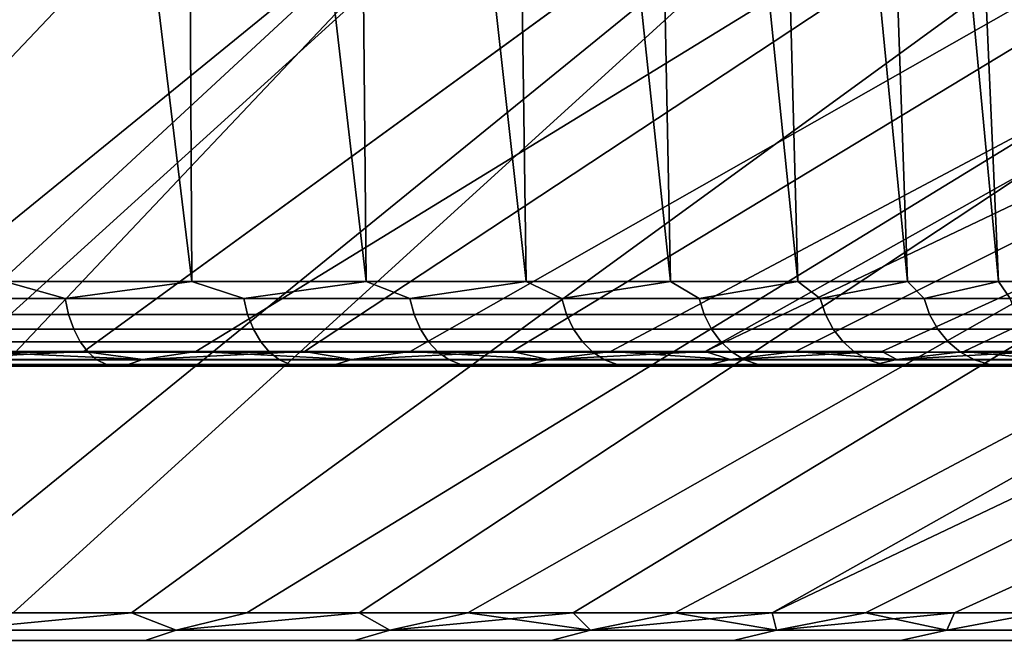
# Model space of a CAD drawing. Header units: metres. Extents: x -109 to 109, y -100 to 76.
# Tile 220 of 337: x -68.75 to -63.43, y 38.85 to 42.17. Entities that reach past the tile are written whole.
import ezdxf

# ---------------------------------------------------------------- set-up
doc = ezdxf.new("R2010")
doc.units = ezdxf.units.M
doc.layers.add('solid_21062310', color=7, linetype='CONTINUOUS')

msp = doc.modelspace()

# ---------------------------------------------------------------- linework, layer by layer
at = {"layer": 'solid_21062310'}
for points in [[(-67.648781, 45.414608, 28.694983), (-72.309151, 40.378399, 15.640484), (-72.995369, 40.378399, 15.808399), (-69.817909, 45.414608, 29.276197)], [(-69.817902, 45.414608, -29.276196), (-72.309151, 40.378399, -15.640484), (-71.630913, 40.378399, -15.442795), (-67.648773, 45.414608, -28.694981)], [(-67.648781, 45.414608, 28.694983), (-71.630913, 40.378399, 15.442795), (-72.309151, 40.378399, 15.640484)], [(-65.529137, 45.414608, -27.953287), (-67.648773, 45.414608, -28.694981), (-71.630913, 40.378399, -15.442795), (-70.961945, 40.378399, -15.215711)], [(-67.648781, 45.414608, 28.694983), (-65.529152, 45.414608, 27.953293), (-70.961945, 40.378399, 15.215711), (-71.630913, 40.378399, 15.442795)], [(-70.516571, 40.335075, -14.890336), (-70.303513, 40.378399, -14.959662), (-65.529137, 45.414608, -27.953287), (-70.961945, 40.378399, -15.215711)], [(-70.516571, 40.335075, 14.890336), (-70.961945, 40.378399, 15.215711), (-65.529152, 45.414608, 27.953293), (-70.303513, 40.378399, 14.959662)], [(-63.470852, 45.414608, -27.055265), (-65.529137, 45.414608, -27.953287), (-70.303513, 40.378399, -14.959662), (-69.656883, 40.378399, -14.675138)], [(-65.529152, 45.414608, 27.953293), (-63.470882, 45.414608, 27.055279), (-69.656883, 40.378399, 14.675138), (-70.303513, 40.378399, 14.959662)], [(-69.275337, 40.335075, -14.329264), (-69.02327, 40.378399, -14.362676), (-63.470852, 45.414608, -27.055265), (-69.656883, 40.378399, -14.675138)], [(-69.275337, 40.335075, 14.329264), (-69.656883, 40.378399, 14.675138), (-63.470882, 45.414608, 27.055279), (-69.02327, 40.378399, 14.362676)], [(-61.485443, 45.414608, -26.005945), (-63.470852, 45.414608, -27.055265), (-69.02327, 40.378399, -14.362676), (-68.403893, 40.378399, -14.022872)], [(-63.470882, 45.414608, 27.055279), (-61.48547, 45.414608, 26.00596), (-68.403893, 40.378399, 14.022872), (-69.02327, 40.378399, 14.362676)], [(-59.584007, 45.414608, -24.811193), (-61.485443, 45.414608, -26.005945), (-68.403893, 40.378399, -14.022872), (-67.799919, 40.378399, -13.656374)], [(-61.48547, 45.414608, 26.00596), (-59.584023, 45.414608, 24.811203), (-67.799919, 40.378399, 13.656374), (-68.403893, 40.378399, 14.022872)], [(-59.584007, 45.414608, -24.811193), (-67.799919, 40.378399, -13.656374), (-67.212509, 40.378399, -13.263879)], [(-59.584023, 45.414608, 24.811203), (-67.212509, 40.378399, 13.263879), (-67.799919, 40.378399, 13.656374)], [(-57.777172, 45.414608, -23.477686), (-59.584007, 45.414608, -24.811193), (-67.212509, 40.378399, -13.263879), (-66.642784, 40.378399, -12.846137)], [(-59.584023, 45.414608, 24.811203), (-57.777184, 45.414608, 23.477695), (-66.642784, 40.378399, 12.846137), (-67.212509, 40.378399, 13.263879)], [(-57.777172, 45.414608, -23.477686), (-66.642784, 40.378399, -12.846137), (-66.09182, 40.378399, -12.403942)], [(-57.777184, 45.414608, 23.477695), (-66.09182, 40.378399, 12.403942), (-66.642784, 40.378399, 12.846137)], [(-56.075035, 45.414608, -22.01288), (-57.777172, 45.414608, -23.477686), (-66.09182, 40.378399, -12.403942), (-65.560677, 40.378399, -11.938136)], [(-57.777184, 45.414608, 23.477695), (-56.075047, 45.414608, 22.012892), (-65.560677, 40.378399, 11.938137), (-66.09182, 40.378399, 12.403942)], [(-56.075035, 45.414608, -22.01288), (-65.560677, 40.378399, -11.938136), (-65.050354, 40.378399, -11.449606)], [(-54.487133, 45.414608, 20.42498), (-65.050354, 40.378399, 11.449607), (-65.560677, 40.378399, 11.938137), (-56.075047, 45.414608, 22.012892)], [(-56.075035, 45.414608, -22.01288), (-65.050354, 40.378399, -11.449606), (-64.561821, 40.378399, -10.939281), (-54.487122, 45.414608, -20.424967)], [(-64.914383, 40.335075, 11.103917), (-65.050354, 40.378399, 11.449607), (-54.487133, 45.414608, 20.42498), (-64.561821, 40.378399, 10.939282)], [(-53.022308, 45.414608, -18.722822), (-54.487122, 45.414608, -20.424967), (-64.561821, 40.378399, -10.939281), (-64.096024, 40.378399, -10.408134)], [(-54.487133, 45.414608, 20.42498), (-53.02232, 45.414608, 18.722839), (-64.096024, 40.378399, 10.408134), (-64.561821, 40.378399, 10.939282)], [(-64.014442, 40.335075, -10.081386), (-63.653831, 40.378399, -9.857174), (-53.022308, 45.414608, -18.722822), (-64.096024, 40.378399, -10.408134)], [(-64.014442, 40.335075, 10.081386), (-64.096024, 40.378399, 10.408134), (-53.02232, 45.414608, 18.722839), (-63.653831, 40.378399, 9.857175)], [(-51.688793, 45.414608, -16.915976), (-53.022308, 45.414608, -18.722822), (-63.653831, 40.378399, -9.857174), (-63.236095, 40.378399, -9.287451)], [(-53.02232, 45.414608, 18.722839), (-51.688801, 45.414608, 16.915985), (-63.236095, 40.378399, 9.287452), (-63.653831, 40.378399, 9.857175)], [(-68.830818, 40.756424, 11.618315), (-67.820229, 40.756424, 10.884083), (-68.33577, 45, 10.813828), (-68.843216, 45, 11.179244)], [(-67.820236, 40.756424, -10.884083), (-68.830818, 40.756424, -11.618315), (-68.843216, 45, -11.179244), (-68.33577, 45, -10.813828)], [(-67.820229, 40.756424, 10.884083), (-67.843803, 45, 10.424006), (-68.33577, 45, 10.813828)], [(-67.820236, 40.756424, -10.884083), (-68.33577, 45, -10.813828), (-67.843803, 45, -10.424006)], [(-67.820229, 40.756424, 10.884083), (-66.879532, 40.756424, 10.062218), (-67.370415, 45, 10.012316), (-67.843803, 45, 10.424006)], [(-66.879532, 40.756424, -10.062218), (-67.820236, 40.756424, -10.884083), (-67.843803, 45, -10.424006), (-67.370415, 45, -10.012316)], [(-66.879532, 40.756424, 10.062218), (-66.918701, 45, 9.581297), (-67.370415, 45, 10.012316)], [(-66.879532, 40.756424, -10.062218), (-67.370415, 45, -10.012316), (-66.918701, 45, -9.581297)], [(-66.879532, 40.756424, 10.062218), (-66.016289, 40.756424, 9.159338), (-66.487686, 45, 9.129586), (-66.918701, 45, 9.581297)], [(-66.016289, 40.756424, -9.159338), (-66.879532, 40.756424, -10.062218), (-66.918701, 45, -9.581297), (-66.487686, 45, -9.129586)], [(-66.016289, 40.756424, 9.159338), (-66.075996, 45, 8.656198), (-66.487686, 45, 9.129586)], [(-66.016289, 40.756424, -9.159338), (-66.487686, 45, -9.129586), (-66.075996, 45, -8.656198)], [(-66.016289, 40.756424, 9.159338), (-65.237457, 40.756424, 8.182714), (-65.686172, 45, 8.164229), (-66.075996, 45, 8.656198)], [(-65.237457, 40.756424, -8.182714), (-66.016289, 40.756424, -9.159338), (-66.075996, 45, -8.656198), (-65.686172, 45, -8.164229)], [(-65.237457, 40.756424, 8.182714), (-65.320755, 45, 7.656782), (-65.686172, 45, 8.164229)], [(-65.237457, 40.756424, -8.182714), (-65.686172, 45, -8.164229), (-65.320755, 45, -7.656782)], [(-65.237457, 40.756424, 8.182714), (-64.549309, 40.756424, 7.140206), (-64.980476, 45, 7.134358), (-65.320755, 45, 7.656782)], [(-64.549309, 40.756424, -7.140206), (-65.237457, 40.756424, -8.182714), (-65.320755, 45, -7.656782), (-64.980476, 45, -7.134358)], [(-64.549309, 40.756424, 7.140206), (-64.663132, 45, 6.593907), (-64.980476, 45, 7.134358)], [(-64.549309, 40.756424, -7.140206), (-64.980476, 45, -7.134358), (-64.663132, 45, -6.593907)], [(-64.549309, 40.756424, 7.140206), (-63.957375, 40.756424, 6.04021), (-64.370392, 45, 6.038623), (-64.663132, 45, 6.593907)], [(-63.957375, 40.756424, -6.04021), (-64.549309, 40.756424, -7.140206), (-64.663132, 45, -6.593907), (-64.370392, 45, -6.038623)], [(-63.957375, 40.756424, 6.04021), (-64.104118, 45, 5.471988), (-64.370392, 45, 6.038623)], [(-63.957375, 40.756424, -6.04021), (-64.370392, 45, -6.038623), (-64.104118, 45, -5.471988)], [(-63.957375, 40.756424, 6.04021), (-63.466427, 40.756424, 4.891582), (-63.865627, 45, 4.896196), (-64.104118, 45, 5.471988)], [(-63.466427, 40.756424, -4.891582), (-63.957375, 40.756424, -6.04021), (-64.104118, 45, -5.471988), (-63.865627, 45, -4.896196)], [(-63.466427, 40.756424, 4.891582), (-63.653206, 45, 4.307123), (-63.865627, 45, 4.896196)], [(-63.466427, 40.756424, -4.891582), (-63.865627, 45, -4.896196), (-63.653206, 45, -4.307123)], [(-63.466427, 40.756424, 4.891582), (-63.080418, 40.756424, 3.703568), (-63.467503, 45, 3.707311), (-63.653206, 45, 4.307123)], [(-63.080418, 40.756424, -3.703569), (-63.466427, 40.756424, -4.891582), (-63.653206, 45, -4.307123), (-63.467503, 45, -3.707311)], [(-63.080418, 40.756424, 3.703568), (-63.309692, 45, 3.10061), (-63.467503, 45, 3.707311)], [(-63.080418, 40.756424, -3.703569), (-63.467503, 45, -3.707311), (-63.309692, 45, -3.10061)], [(-67.497543, 44.00507, -29.185215), (-72.176376, 38.968861, -16.136034), (-72.884331, 38.968861, -16.309269), (-69.703735, 44.00507, -29.776363)], [(-67.497543, 44.00507, -29.185215), (-71.476646, 38.968861, -15.932083), (-72.176376, 38.968861, -16.136034)], [(-69.70372, 44.00507, 29.77636), (-72.176369, 38.968861, 16.136032), (-71.476639, 38.968861, 15.932079), (-67.497528, 44.00507, 29.185209)], [(-67.497543, 44.00507, -29.185215), (-65.341705, 44.00507, -28.430853), (-70.786484, 38.968861, -15.697803), (-71.476646, 38.968861, -15.932083)], [(-65.34169, 44.00507, 28.430847), (-67.497528, 44.00507, 29.185209), (-71.476639, 38.968861, 15.932079), (-70.786476, 38.968861, 15.697801)], [(-65.341705, 44.00507, -28.430853), (-70.107193, 38.968861, -15.433643), (-70.786484, 38.968861, -15.697803)], [(-65.34169, 44.00507, 28.430847), (-70.786476, 38.968861, 15.697801), (-70.107185, 38.968861, 15.43364)], [(-65.341705, 44.00507, -28.430853), (-63.248264, 44.00507, -27.517494), (-69.440071, 38.968861, -15.140104), (-70.107193, 38.968861, -15.433643)], [(-63.248249, 44.00507, 27.517487), (-65.34169, 44.00507, 28.430847), (-70.107185, 38.968861, 15.43364), (-69.440063, 38.968861, 15.1401)], [(-63.248264, 44.00507, -27.517494), (-68.786392, 38.968861, -14.817744), (-69.440071, 38.968861, -15.140104)], [(-63.248249, 44.00507, 27.517487), (-69.440063, 38.968861, 15.1401), (-68.786385, 38.968861, 14.81774)], [(-63.248264, 44.00507, -27.517494), (-61.228931, 44.00507, -26.450243), (-68.147392, 38.968861, -14.467178), (-68.786392, 38.968861, -14.817744)], [(-61.228916, 44.00507, 26.450235), (-63.248249, 44.00507, 27.517487), (-68.786385, 38.968861, 14.81774), (-68.147385, 38.968861, 14.467174)], [(-61.228931, 44.00507, -26.450243), (-59.294994, 44.00507, -25.235071), (-67.524292, 38.968861, -14.089073), (-68.147392, 38.968861, -14.467178)], [(-59.294979, 44.00507, 25.23506), (-61.228916, 44.00507, 26.450235), (-68.147385, 38.968861, 14.467174), (-67.524284, 38.968861, 14.089068)], [(-59.294994, 44.00507, -25.235071), (-66.918282, 38.968861, -13.684149), (-67.524292, 38.968861, -14.089073)], [(-59.294979, 44.00507, 25.23506), (-67.524284, 38.968861, 14.089068), (-66.918266, 38.968861, 13.684143)], [(-59.294994, 44.00507, -25.235071), (-57.457283, 44.00507, -23.878775), (-66.330505, 38.968861, -13.253177), (-66.918282, 38.968861, -13.684149)], [(-57.457268, 44.00507, 23.878763), (-59.294979, 44.00507, 25.23506), (-66.918266, 38.968861, 13.684143), (-66.330498, 38.968861, 13.253171)], [(-57.457283, 44.00507, -23.878775), (-65.762093, 38.968861, -12.796976), (-66.330505, 38.968861, -13.253177)], [(-57.457268, 44.00507, 23.878763), (-66.330498, 38.968861, 13.253171), (-65.762085, 38.968861, 12.79697)], [(-57.457283, 44.00507, -23.878775), (-55.726067, 44.00507, -22.388941), (-65.214111, 38.968861, -12.316417), (-65.762093, 38.968861, -12.796976)], [(-55.726055, 44.00507, 22.388929), (-57.457268, 44.00507, 23.878763), (-65.762085, 38.968861, 12.79697), (-65.214104, 38.968861, 12.31641)], [(-54.111027, 44.00507, -20.773897), (-64.687622, 38.968861, -11.812412), (-65.214111, 38.968861, -12.316417), (-55.726067, 44.00507, -22.388941)], [(-55.726055, 44.00507, 22.388929), (-65.214104, 38.968861, 12.31641), (-64.687614, 38.968861, 11.812405)], [(-54.111027, 44.00507, -20.773897), (-64.183617, 38.968861, -11.285922), (-64.687622, 38.968861, -11.812412)], [(-55.726055, 44.00507, 22.388929), (-64.687614, 38.968861, 11.812405), (-64.183609, 38.968861, 11.285914), (-54.111015, 44.00507, 20.773884)], [(-54.111027, 44.00507, -20.773897), (-52.621189, 44.00507, -19.042673), (-63.703056, 38.968861, -10.737949), (-64.183617, 38.968861, -11.285922)], [(-52.621178, 44.00507, 19.04266), (-54.111015, 44.00507, 20.773884), (-64.183609, 38.968861, 11.285914), (-63.703049, 38.968861, 10.737942)], [(-52.621189, 44.00507, -19.042673), (-63.246857, 38.968861, -10.169537), (-63.703056, 38.968861, -10.737949)], [(-52.621178, 44.00507, 19.04266), (-63.703049, 38.968861, 10.737942), (-63.246849, 38.968861, 10.169529)], [(-69.531082, 40.665329, -12.070523), (-68.830818, 40.756424, -11.618315), (-68.505585, 40.665329, -11.41721)], [(-68.505585, 40.665329, 11.41721), (-68.830818, 40.756424, 11.618315), (-69.531082, 40.665329, 12.070523)], [(-68.505585, 40.665329, -11.41721), (-68.830818, 40.756424, -11.618315), (-67.820236, 40.756424, -10.884083)], [(-68.505585, 40.665329, 11.41721), (-67.820229, 40.756424, 10.884083), (-68.830818, 40.756424, 11.618315)], [(-68.505585, 40.665329, -11.41721), (-67.820236, 40.756424, -10.884083), (-67.540932, 40.665329, -10.677005)], [(-67.540932, 40.665329, 10.677005), (-67.820229, 40.756424, 10.884083), (-68.505585, 40.665329, 11.41721)], [(-67.540932, 40.665329, -10.677005), (-67.820236, 40.756424, -10.884083), (-66.879532, 40.756424, -10.062218)], [(-67.540932, 40.665329, 10.677005), (-66.879532, 40.756424, 10.062218), (-67.820229, 40.756424, 10.884083)], [(-67.540932, 40.665329, -10.677005), (-66.879532, 40.756424, -10.062218), (-66.644463, 40.665329, -9.855541)], [(-66.644463, 40.665329, 9.855541), (-66.879532, 40.756424, 10.062218), (-67.540932, 40.665329, 10.677005)], [(-66.644463, 40.665329, -9.855541), (-66.879532, 40.756424, -10.062218), (-66.016289, 40.756424, -9.159338)], [(-66.644463, 40.665329, 9.855541), (-66.016289, 40.756424, 9.159338), (-66.879532, 40.756424, 10.062218)], [(-66.644463, 40.665329, -9.855541), (-66.016289, 40.756424, -9.159338), (-65.822998, 40.665329, -8.959071)], [(-65.822998, 40.665329, 8.959071), (-66.016289, 40.756424, 9.159338), (-66.644463, 40.665329, 9.855541)], [(-65.822998, 40.665329, -8.959071), (-66.016289, 40.756424, -9.159338), (-65.237457, 40.756424, -8.182714)], [(-65.822998, 40.665329, 8.959071), (-65.237457, 40.756424, 8.182714), (-66.016289, 40.756424, 9.159338)], [(-65.822998, 40.665329, -8.959071), (-65.237457, 40.756424, -8.182714), (-65.082787, 40.665329, -7.994416)], [(-65.082787, 40.665329, 7.994416), (-65.237457, 40.756424, 8.182714), (-65.822998, 40.665329, 8.959071)], [(-65.082787, 40.665329, -7.994416), (-65.237457, 40.756424, -8.182714), (-64.549309, 40.756424, -7.140206)], [(-65.082787, 40.665329, 7.994416), (-64.549309, 40.756424, 7.140206), (-65.237457, 40.756424, 8.182714)], [(-65.082787, 40.665329, -7.994416), (-64.549309, 40.756424, -7.140206), (-64.429474, 40.665329, -6.96892)], [(-64.429474, 40.665329, 6.96892), (-64.549309, 40.756424, 7.140206), (-65.082787, 40.665329, 7.994416)], [(-64.429474, 40.665329, -6.96892), (-64.549309, 40.756424, -7.140206), (-63.957375, 40.756424, -6.04021)], [(-64.429474, 40.665329, 6.96892), (-63.957375, 40.756424, 6.04021), (-64.549309, 40.756424, 7.140206)], [(-64.429474, 40.665329, -6.96892), (-63.957375, 40.756424, -6.04021), (-63.868027, 40.665329, -5.890386)], [(-63.868027, 40.665329, 5.890386), (-63.957375, 40.756424, 6.04021), (-64.429474, 40.665329, 6.96892)], [(-63.868027, 40.665329, -5.890386), (-63.957375, 40.756424, -6.04021), (-63.466427, 40.756424, -4.891582)], [(-63.868027, 40.665329, 5.890386), (-63.466427, 40.756424, 4.891582), (-63.957375, 40.756424, 6.04021)], [(-63.868027, 40.665329, -5.890386), (-63.466427, 40.756424, -4.891582), (-63.402714, 40.665329, -4.767022)], [(-63.402714, 40.665329, 4.767022), (-63.466427, 40.756424, 4.891582), (-63.868027, 40.665329, 5.890386)], [(-63.402714, 40.665329, -4.767022), (-63.466427, 40.756424, -4.891582), (-63.080418, 40.756424, -3.703569)], [(-63.402714, 40.665329, 4.767022), (-63.080418, 40.756424, 3.703568), (-63.466427, 40.756424, 4.891582)], [(-68.48658, 40.578773, -11.444346), (-69.514519, 40.578773, -12.099213), (-69.531082, 40.665329, -12.070523), (-68.505585, 40.665329, -11.41721)], [(-69.514519, 40.578773, 12.099213), (-68.48658, 40.578773, 11.444346), (-68.505585, 40.665329, 11.41721), (-69.531082, 40.665329, 12.070523)], [(-67.519638, 40.578773, -10.702381), (-68.48658, 40.578773, -11.444346), (-68.505585, 40.665329, -11.41721), (-67.540932, 40.665329, -10.677005)], [(-68.48658, 40.578773, 11.444346), (-67.519638, 40.578773, 10.702381), (-67.540932, 40.665329, 10.677005), (-68.505585, 40.665329, 11.41721)], [(-66.621033, 40.578773, -9.878965), (-67.519638, 40.578773, -10.702381), (-67.540932, 40.665329, -10.677005), (-66.644463, 40.665329, -9.855541)], [(-67.519638, 40.578773, 10.702381), (-66.621033, 40.578773, 9.878965), (-66.644463, 40.665329, 9.855541), (-67.540932, 40.665329, 10.677005)], [(-65.797615, 40.578773, -8.980365), (-66.621033, 40.578773, -9.878965), (-66.644463, 40.665329, -9.855541), (-65.822998, 40.665329, -8.959071)], [(-66.621033, 40.578773, 9.878965), (-65.797615, 40.578773, 8.980365), (-65.822998, 40.665329, 8.959071), (-66.644463, 40.665329, 9.855541)], [(-65.055656, 40.578773, -8.013417), (-65.797615, 40.578773, -8.980365), (-65.822998, 40.665329, -8.959071), (-65.082787, 40.665329, -7.994416)], [(-65.797615, 40.578773, 8.980365), (-65.055656, 40.578773, 8.013417), (-65.082787, 40.665329, 7.994416), (-65.822998, 40.665329, 8.959071)], [(-64.400787, 40.578773, -6.985484), (-65.055656, 40.578773, -8.013417), (-65.082787, 40.665329, -7.994416), (-64.429474, 40.665329, -6.96892)], [(-65.055656, 40.578773, 8.013417), (-64.400787, 40.578773, 6.985484), (-64.429474, 40.665329, 6.96892), (-65.082787, 40.665329, 7.994416)], [(-64.429474, 40.665329, -6.96892), (-63.868027, 40.665329, -5.890386), (-63.838005, 40.578773, -5.904386), (-64.400787, 40.578773, -6.985484)], [(-64.400787, 40.578773, 6.985484), (-63.838005, 40.578773, 5.904386), (-63.868027, 40.665329, 5.890386), (-64.429474, 40.665329, 6.96892)], [(-63.868027, 40.665329, -5.890386), (-63.402714, 40.665329, -4.767022), (-63.371586, 40.578773, -4.778352), (-63.838005, 40.578773, -5.904386)], [(-63.838005, 40.578773, 5.904386), (-63.371586, 40.578773, 4.778352), (-63.402714, 40.665329, 4.767022), (-63.868027, 40.665329, 5.890386)], [(-68.458748, 40.499817, -11.484102), (-69.49025, 40.499817, -12.141243), (-69.514519, 40.578773, -12.099213), (-68.48658, 40.578773, -11.444346)], [(-69.49025, 40.499817, 12.141243), (-68.458748, 40.499817, 11.484102), (-68.48658, 40.578773, 11.444346), (-69.514519, 40.578773, 12.099213)], [(-67.488441, 40.499817, -10.73956), (-68.458748, 40.499817, -11.484102), (-68.48658, 40.578773, -11.444346), (-67.519638, 40.578773, -10.702381)], [(-68.458748, 40.499817, 11.484102), (-67.488441, 40.499817, 10.73956), (-67.519638, 40.578773, 10.702381), (-68.48658, 40.578773, 11.444346)], [(-66.586716, 40.499817, -9.913283), (-67.488441, 40.499817, -10.73956), (-67.519638, 40.578773, -10.702381), (-66.621033, 40.578773, -9.878965)], [(-67.488441, 40.499817, 10.73956), (-66.586716, 40.499817, 9.913283), (-66.621033, 40.578773, 9.878965), (-67.519638, 40.578773, 10.702381)], [(-66.621033, 40.578773, -9.878965), (-65.797615, 40.578773, -8.980365), (-65.760437, 40.499817, -9.011561), (-66.586716, 40.499817, -9.913283)], [(-66.586716, 40.499817, 9.913283), (-65.760437, 40.499817, 9.011561), (-65.797615, 40.578773, 8.980365), (-66.621033, 40.578773, 9.878965)], [(-65.797615, 40.578773, -8.980365), (-65.055656, 40.578773, -8.013417), (-65.0159, 40.499817, -8.041255), (-65.760437, 40.499817, -9.011561)], [(-65.760437, 40.499817, 9.011561), (-65.0159, 40.499817, 8.041255), (-65.055656, 40.578773, 8.013417), (-65.797615, 40.578773, 8.980365)], [(-65.055656, 40.578773, -8.013417), (-64.400787, 40.578773, -6.985484), (-64.358757, 40.499817, -7.00975), (-65.0159, 40.499817, -8.041255)], [(-65.0159, 40.499817, 8.041255), (-64.358757, 40.499817, 7.00975), (-64.400787, 40.578773, 6.985484), (-65.055656, 40.578773, 8.013417)], [(-64.400787, 40.578773, -6.985484), (-63.838005, 40.578773, -5.904386), (-63.794018, 40.499817, -5.924897), (-64.358757, 40.499817, -7.00975)], [(-64.358757, 40.499817, 7.00975), (-63.794018, 40.499817, 5.924897), (-63.838005, 40.578773, 5.904386), (-64.400787, 40.578773, 6.985484)], [(-63.838005, 40.578773, -5.904386), (-63.371586, 40.578773, -4.778352), (-63.325977, 40.499817, -4.794951), (-63.794018, 40.499817, -5.924897)], [(-63.794018, 40.499817, 5.924897), (-63.325977, 40.499817, 4.794951), (-63.371586, 40.578773, 4.778352), (-63.838005, 40.578773, 5.904386)], [(-68.423027, 40.431175, -11.535112), (-69.459114, 40.431175, -12.195172), (-69.49025, 40.499817, -12.141243), (-68.458748, 40.499817, -11.484102)], [(-69.459114, 40.431175, 12.195172), (-68.423027, 40.431175, 11.535112), (-68.458748, 40.499817, 11.484102), (-69.49025, 40.499817, 12.141243)], [(-67.44841, 40.431175, -10.787264), (-68.423027, 40.431175, -11.535112), (-68.458748, 40.499817, -11.484102), (-67.488441, 40.499817, -10.73956)], [(-67.488441, 40.499817, 10.73956), (-68.458748, 40.499817, 11.484102), (-68.423027, 40.431175, 11.535112), (-67.44841, 40.431175, 10.787264)], [(-66.542686, 40.431175, -9.957316), (-67.44841, 40.431175, -10.787264), (-67.488441, 40.499817, -10.73956), (-66.586716, 40.499817, -9.913283)], [(-67.44841, 40.431175, 10.787264), (-66.542686, 40.431175, 9.957316), (-66.586716, 40.499817, 9.913283), (-67.488441, 40.499817, 10.73956)], [(-65.712738, 40.431175, -9.051589), (-66.542686, 40.431175, -9.957316), (-66.586716, 40.499817, -9.913283), (-65.760437, 40.499817, -9.011561)], [(-66.542686, 40.431175, 9.957316), (-65.712738, 40.431175, 9.051589), (-65.760437, 40.499817, 9.011561), (-66.586716, 40.499817, 9.913283)], [(-64.96489, 40.431175, -8.076973), (-65.712738, 40.431175, -9.051589), (-65.760437, 40.499817, -9.011561), (-65.0159, 40.499817, -8.041255)], [(-65.712738, 40.431175, 9.051589), (-64.96489, 40.431175, 8.076973), (-65.0159, 40.499817, 8.041255), (-65.760437, 40.499817, 9.011561)], [(-64.304825, 40.431175, -7.040886), (-64.96489, 40.431175, -8.076973), (-65.0159, 40.499817, -8.041255), (-64.358757, 40.499817, -7.00975)], [(-64.96489, 40.431175, 8.076973), (-64.304825, 40.431175, 7.040886), (-64.358757, 40.499817, 7.00975), (-65.0159, 40.499817, 8.041255)], [(-63.737579, 40.431175, -5.951214), (-64.304825, 40.431175, -7.040886), (-64.358757, 40.499817, -7.00975), (-63.794018, 40.499817, -5.924897)], [(-64.304825, 40.431175, 7.040886), (-63.737579, 40.431175, 5.951214), (-63.794018, 40.499817, 5.924897), (-64.358757, 40.499817, 7.00975)], [(-63.267464, 40.431175, -4.81625), (-63.737579, 40.431175, -5.951214), (-63.794018, 40.499817, -5.924897), (-63.325977, 40.499817, -4.794951)], [(-63.737579, 40.431175, 5.951214), (-63.267464, 40.431175, 4.81625), (-63.325977, 40.499817, 4.794951), (-63.794018, 40.499817, 5.924897)], [(-68.380653, 40.375202, -11.595624), (-69.42218, 40.375202, -12.259147), (-69.459114, 40.431175, -12.195172), (-68.423027, 40.431175, -11.535112)], [(-69.42218, 40.375202, 12.259147), (-68.380653, 40.375202, 11.595624), (-68.423027, 40.431175, 11.535112), (-69.459114, 40.431175, 12.195172)], [(-67.400925, 40.375202, -10.843852), (-68.380653, 40.375202, -11.595624), (-68.423027, 40.431175, -11.535112), (-67.44841, 40.431175, -10.787264)], [(-68.380653, 40.375202, 11.595624), (-67.400925, 40.375202, 10.843852), (-67.44841, 40.431175, 10.787264), (-68.423027, 40.431175, 11.535112)], [(-66.490448, 40.375202, -10.009551), (-67.400925, 40.375202, -10.843852), (-67.44841, 40.431175, -10.787264), (-66.542686, 40.431175, -9.957316)], [(-67.400925, 40.375202, 10.843852), (-66.490448, 40.375202, 10.009551), (-66.542686, 40.431175, 9.957316), (-67.44841, 40.431175, 10.787264)], [(-65.656151, 40.375202, -9.099072), (-66.490448, 40.375202, -10.009551), (-66.542686, 40.431175, -9.957316), (-65.712738, 40.431175, -9.051589)], [(-66.490448, 40.375202, 10.009551), (-65.656151, 40.375202, 9.099072), (-65.712738, 40.431175, 9.051589), (-66.542686, 40.431175, 9.957316)], [(-65.712738, 40.431175, -9.051589), (-64.96489, 40.431175, -8.076973), (-64.904373, 40.375202, -8.119344), (-65.656151, 40.375202, -9.099072)], [(-65.656151, 40.375202, 9.099072), (-64.904373, 40.375202, 8.119344), (-64.96489, 40.431175, 8.076973), (-65.712738, 40.431175, 9.051589)], [(-64.96489, 40.431175, -8.076973), (-64.304825, 40.431175, -7.040886), (-64.240852, 40.375202, -7.077822), (-64.904373, 40.375202, -8.119344)], [(-64.904373, 40.375202, 8.119344), (-64.240852, 40.375202, 7.077822), (-64.304825, 40.431175, 7.040886), (-64.96489, 40.431175, 8.076973)], [(-64.304825, 40.431175, -7.040886), (-63.737579, 40.431175, -5.951214), (-63.670631, 40.375202, -5.982433), (-64.240852, 40.375202, -7.077822)], [(-64.240852, 40.375202, 7.077822), (-63.670631, 40.375202, 5.982433), (-63.737579, 40.431175, 5.951214), (-64.304825, 40.431175, 7.040886)], [(-63.737579, 40.431175, -5.951214), (-63.267464, 40.431175, -4.81625), (-63.198048, 40.375202, -4.841515), (-63.670631, 40.375202, -5.982433)], [(-63.670631, 40.375202, 5.982433), (-63.198048, 40.375202, 4.841515), (-63.267464, 40.431175, 4.81625), (-63.737579, 40.431175, 5.951214)], [(-68.333092, 40.333828, -11.663558), (-69.380714, 40.333828, -12.330968), (-69.42218, 40.375202, -12.259147), (-68.380653, 40.375202, -11.595624)], [(-69.380714, 40.333828, 12.330968), (-68.333092, 40.333828, 11.663558), (-68.380653, 40.375202, 11.595624), (-69.42218, 40.375202, 12.259147)], [(-69.275337, 40.335075, -14.329264), (-68.086159, 40.335075, -13.664948), (-69.02327, 40.378399, -14.362676)], [(-69.275337, 40.335075, 14.329264), (-69.02327, 40.378399, 14.362676), (-68.403893, 40.378399, 14.022872)], [(-68.086159, 40.335075, 13.664948), (-69.275337, 40.335075, 14.329264), (-68.403893, 40.378399, 14.022872)], [(-68.086159, 40.335075, -13.664948), (-68.403893, 40.378399, -14.022872), (-69.02327, 40.378399, -14.362676)], [(-68.086159, 40.335075, -13.664948), (-67.799919, 40.378399, -13.656374), (-68.403893, 40.378399, -14.022872)], [(-68.086159, 40.335075, 13.664948), (-68.403893, 40.378399, 14.022872), (-67.799919, 40.378399, 13.656374)], [(-67.347618, 40.333828, -10.907382), (-68.333092, 40.333828, -11.663558), (-68.380653, 40.375202, -11.595624), (-67.400925, 40.375202, -10.843852)], [(-68.333092, 40.333828, 11.663558), (-67.347618, 40.333828, 10.907382), (-67.400925, 40.375202, 10.843852), (-68.380653, 40.375202, 11.595624)], [(-68.086159, 40.335075, -13.664948), (-66.957603, 40.335075, -12.902176), (-67.799919, 40.378399, -13.656374)], [(-68.086159, 40.335075, 13.664948), (-67.799919, 40.378399, 13.656374), (-67.212509, 40.378399, 13.263879)], [(-66.957603, 40.335075, 12.902176), (-68.086159, 40.335075, 13.664948), (-67.212509, 40.378399, 13.263879)], [(-66.957603, 40.335075, -12.902176), (-67.212509, 40.378399, -13.263879), (-67.799919, 40.378399, -13.656374)], [(-66.431808, 40.333828, -10.068193), (-67.347618, 40.333828, -10.907382), (-67.400925, 40.375202, -10.843852), (-66.490448, 40.375202, -10.009551)], [(-67.347618, 40.333828, 10.907382), (-66.431808, 40.333828, 10.068193), (-66.490448, 40.375202, 10.009551), (-67.400925, 40.375202, 10.843852)], [(-66.957603, 40.335075, -12.902176), (-66.642784, 40.378399, -12.846137), (-67.212509, 40.378399, -13.263879)], [(-66.957603, 40.335075, 12.902176), (-67.212509, 40.378399, 13.263879), (-66.642784, 40.378399, 12.846137)], [(-66.957603, 40.335075, -12.902176), (-65.897797, 40.335075, -12.046444), (-66.642784, 40.378399, -12.846137)], [(-66.957603, 40.335075, 12.902176), (-66.642784, 40.378399, 12.846137), (-66.09182, 40.378399, 12.403942)], [(-65.897797, 40.335075, 12.046444), (-66.957603, 40.335075, 12.902176), (-66.09182, 40.378399, 12.403942)], [(-65.897797, 40.335075, -12.046444), (-66.09182, 40.378399, -12.403942), (-66.642784, 40.378399, -12.846137)], [(-65.592621, 40.333828, -9.15238), (-66.431808, 40.333828, -10.068193), (-66.490448, 40.375202, -10.009551), (-65.656151, 40.375202, -9.099072)], [(-66.431808, 40.333828, 10.068193), (-65.592621, 40.333828, 9.15238), (-65.656151, 40.375202, 9.099072), (-66.490448, 40.375202, 10.009551)], [(-65.897797, 40.335075, -12.046444), (-65.560677, 40.378399, -11.938136), (-66.09182, 40.378399, -12.403942)], [(-65.897797, 40.335075, 12.046444), (-66.09182, 40.378399, 12.403942), (-65.560677, 40.378399, 11.938137)], [(-65.897797, 40.335075, -12.046444), (-64.914383, 40.335075, -11.103917), (-65.560677, 40.378399, -11.938136)], [(-65.897797, 40.335075, 12.046444), (-65.560677, 40.378399, 11.938137), (-65.050354, 40.378399, 11.449607)], [(-64.914383, 40.335075, 11.103917), (-65.897797, 40.335075, 12.046444), (-65.050354, 40.378399, 11.449607)], [(-65.656151, 40.375202, -9.099072), (-64.904373, 40.375202, -8.119344), (-64.836441, 40.333828, -8.166911), (-65.592621, 40.333828, -9.15238)], [(-65.592621, 40.333828, 9.15238), (-64.836441, 40.333828, 8.166911), (-64.904373, 40.375202, 8.119344), (-65.656151, 40.375202, 9.099072)], [(-64.914383, 40.335075, -11.103917), (-65.050354, 40.378399, -11.449606), (-65.560677, 40.378399, -11.938136)], [(-64.914383, 40.335075, -11.103917), (-64.561821, 40.378399, -10.939281), (-65.050354, 40.378399, -11.449606)], [(-64.914383, 40.335075, -11.103917), (-64.014442, 40.335075, -10.081386), (-64.561821, 40.378399, -10.939281)], [(-64.914383, 40.335075, 11.103917), (-64.561821, 40.378399, 10.939282), (-64.096024, 40.378399, 10.408134)], [(-64.014442, 40.335075, 10.081386), (-64.914383, 40.335075, 11.103917), (-64.096024, 40.378399, 10.408134)], [(-64.169029, 40.333828, -7.119287), (-64.836441, 40.333828, -8.166911), (-64.904373, 40.375202, -8.119344), (-64.240852, 40.375202, -7.077822)], [(-64.836441, 40.333828, 8.166911), (-64.169029, 40.333828, 7.119287), (-64.240852, 40.375202, 7.077822), (-64.904373, 40.375202, 8.119344)], [(-64.014442, 40.335075, -10.081386), (-64.096024, 40.378399, -10.408134), (-64.561821, 40.378399, -10.939281)], [(-63.595467, 40.333828, -6.017482), (-64.169029, 40.333828, -7.119287), (-64.240852, 40.375202, -7.077822), (-63.670631, 40.375202, -5.982433)], [(-63.670631, 40.375202, 5.982433), (-64.240852, 40.375202, 7.077822), (-64.169029, 40.333828, 7.119287), (-63.595467, 40.333828, 6.017482)], [(-64.014442, 40.335075, -10.081386), (-63.204456, 40.335075, -8.986217), (-63.653831, 40.378399, -9.857174)], [(-64.014442, 40.335075, 10.081386), (-63.653831, 40.378399, 9.857175), (-63.236095, 40.378399, 9.287452)], [(-63.204456, 40.335075, 8.986217), (-64.014442, 40.335075, 10.081386), (-63.236095, 40.378399, 9.287452)], [(-63.670631, 40.375202, -5.982433), (-63.198048, 40.375202, -4.841515), (-63.120117, 40.333828, -4.86988), (-63.595467, 40.333828, -6.017482)], [(-63.595467, 40.333828, 6.017482), (-63.120117, 40.333828, 4.86988), (-63.198048, 40.375202, 4.841515), (-63.670631, 40.375202, 5.982433)], [(-63.204456, 40.335075, -8.986217), (-63.236095, 40.378399, -9.287451), (-63.653831, 40.378399, -9.857174)], [(-72.043159, 40.299999, 13.713129), (-73.288345, 40.299999, 14.056874), (-69.846672, 40.299999, 14.272942), (-68.631027, 40.299999, 13.640214)], [(-70.828804, 40.299999, -13.256965), (-68.63102, 40.299999, -13.640207), (-69.846657, 40.299999, -14.272936), (-72.043182, 40.299999, -13.713137)], [(-70.828781, 40.299999, 13.256955), (-72.043159, 40.299999, 13.713129), (-68.631027, 40.299999, 13.640214)], [(-69.664886, 40.299999, -12.69628), (-67.470253, 40.299999, -12.901369), (-68.63102, 40.299999, -13.640207), (-70.828804, 40.299999, -13.256965)], [(-69.664864, 40.299999, 12.696268), (-70.828781, 40.299999, 13.256955), (-68.631027, 40.299999, 13.640214), (-67.470261, 40.299999, 12.901376)], [(-69.34243, 40.308788, 14.196194), (-68.631027, 40.299999, 13.640214), (-69.846672, 40.299999, 14.272942)], [(-69.34243, 40.308788, -14.196194), (-69.846657, 40.299999, -14.272936), (-68.63102, 40.299999, -13.640207)], [(-69.336143, 40.308472, -12.408169), (-68.551704, 40.299999, -12.030519), (-69.664886, 40.299999, -12.69628)], [(-68.551704, 40.299999, -12.030519), (-66.382973, 40.299999, -12.067459), (-67.470253, 40.299999, -12.901369), (-69.664886, 40.299999, -12.69628)], [(-69.336143, 40.308472, 12.408169), (-69.664864, 40.299999, 12.696268), (-68.551689, 40.299999, 12.030505)], [(-68.551689, 40.299999, 12.030505), (-69.664864, 40.299999, 12.696268), (-67.470261, 40.299999, 12.901376), (-66.38298, 40.299999, 12.067467)], [(-68.28196, 40.308472, -11.73658), (-69.336143, 40.308472, -12.408169), (-69.380714, 40.333828, -12.330968), (-68.333092, 40.333828, -11.663558)], [(-69.336143, 40.308472, 12.408169), (-68.28196, 40.308472, 11.73658), (-68.333092, 40.333828, 11.663558), (-69.380714, 40.333828, 12.330968)], [(-68.086159, 40.335075, -13.664948), (-69.275337, 40.335075, -14.329264), (-69.34243, 40.308788, -14.196194), (-68.164291, 40.308788, -13.538047)], [(-68.164291, 40.308788, 13.538047), (-69.34243, 40.308788, 14.196194), (-69.275337, 40.335075, 14.329264), (-68.086159, 40.335075, 13.664948)], [(-68.164291, 40.308788, 13.538047), (-68.631027, 40.299999, 13.640214), (-69.34243, 40.308788, 14.196194)], [(-69.34243, 40.308788, -14.196194), (-68.63102, 40.299999, -13.640207), (-68.164291, 40.308788, -13.538047)], [(-69.336143, 40.308472, -12.408169), (-68.28196, 40.308472, -11.73658), (-68.551704, 40.299999, -12.030519)], [(-68.28196, 40.308472, 11.73658), (-69.336143, 40.308472, 12.408169), (-68.551689, 40.299999, 12.030505)], [(-68.164291, 40.308788, 13.538047), (-67.470261, 40.299999, 12.901376), (-68.631027, 40.299999, 13.640214)], [(-68.164291, 40.308788, -13.538047), (-68.63102, 40.299999, -13.640207), (-67.470253, 40.299999, -12.901369)], [(-68.28196, 40.308472, -11.73658), (-67.50647, 40.299999, -11.270837), (-68.551704, 40.299999, -12.030519)], [(-68.551704, 40.299999, -12.030519), (-67.50647, 40.299999, -11.270837), (-66.382973, 40.299999, -12.067459)], [(-68.28196, 40.308472, 11.73658), (-68.551689, 40.299999, 12.030505), (-67.506454, 40.299999, 11.270823)], [(-67.506454, 40.299999, 11.270823), (-68.551689, 40.299999, 12.030505), (-66.38298, 40.299999, 12.067467), (-65.367767, 40.299999, 11.1379)], [(-67.290321, 40.308472, -10.97567), (-68.28196, 40.308472, -11.73658), (-68.333092, 40.333828, -11.663558), (-67.347618, 40.333828, -10.907382)], [(-68.28196, 40.308472, 11.73658), (-67.290321, 40.308472, 10.97567), (-67.347618, 40.333828, 10.907382), (-68.333092, 40.333828, 11.663558)], [(-68.28196, 40.308472, -11.73658), (-67.290321, 40.308472, -10.97567), (-67.50647, 40.299999, -11.270837)], [(-67.290321, 40.308472, 10.97567), (-68.28196, 40.308472, 11.73658), (-67.506454, 40.299999, 11.270823)], [(-66.957603, 40.335075, -12.902176), (-68.086159, 40.335075, -13.664948), (-68.164291, 40.308788, -13.538047), (-67.046219, 40.308788, -12.782359)], [(-68.086159, 40.335075, 13.664948), (-66.957603, 40.335075, 12.902176), (-67.046219, 40.308788, 12.782359), (-68.164291, 40.308788, 13.538047)], [(-67.046219, 40.308788, 12.782359), (-67.470261, 40.299999, 12.901376), (-68.164291, 40.308788, 13.538047)], [(-68.164291, 40.308788, -13.538047), (-67.470253, 40.299999, -12.901369), (-67.046219, 40.308788, -12.782359)], [(-67.290321, 40.308472, -10.97567), (-66.530434, 40.299999, -10.417103), (-67.50647, 40.299999, -11.270837)], [(-66.530434, 40.299999, -10.417103), (-65.36776, 40.299999, -11.137892), (-66.382973, 40.299999, -12.067459), (-67.50647, 40.299999, -11.270837)], [(-67.290321, 40.308472, 10.97567), (-67.506454, 40.299999, 11.270823), (-66.530411, 40.299999, 10.417086)], [(-66.530411, 40.299999, 10.417086), (-67.506454, 40.299999, 11.270823), (-65.367767, 40.299999, 11.1379)], [(-67.046219, 40.308788, 12.782359), (-66.38298, 40.299999, 12.067467), (-67.470261, 40.299999, 12.901376)], [(-67.046219, 40.308788, -12.782359), (-67.470253, 40.299999, -12.901369), (-66.382973, 40.299999, -12.067459)], [(-66.368774, 40.308472, -10.131227), (-67.290321, 40.308472, -10.97567), (-67.347618, 40.333828, -10.907382), (-66.431808, 40.333828, -10.068193)], [(-67.290321, 40.308472, 10.97567), (-66.368774, 40.308472, 10.131227), (-66.431808, 40.333828, 10.068193), (-67.347618, 40.333828, 10.907382)], [(-67.290321, 40.308472, -10.97567), (-66.368774, 40.308472, -10.131227), (-66.530434, 40.299999, -10.417103)], [(-66.368774, 40.308472, 10.131227), (-67.290321, 40.308472, 10.97567), (-66.530411, 40.299999, 10.417086)], [(-65.897797, 40.335075, -12.046444), (-66.957603, 40.335075, -12.902176), (-67.046219, 40.308788, -12.782359), (-65.996254, 40.308788, -11.934573)], [(-66.957603, 40.335075, 12.902176), (-65.897797, 40.335075, 12.046444), (-65.996254, 40.308788, 11.934573), (-67.046219, 40.308788, 12.782359)], [(-65.996254, 40.308788, 11.934573), (-66.38298, 40.299999, 12.067467), (-67.046219, 40.308788, 12.782359)], [(-67.046219, 40.308788, -12.782359), (-66.382973, 40.299999, -12.067459), (-65.996254, 40.308788, -11.934573)], [(-66.368774, 40.308472, -10.131227), (-65.637474, 40.299999, -9.482691), (-66.530434, 40.299999, -10.417103)], [(-65.637474, 40.299999, -9.482691), (-64.441452, 40.299999, -10.127753), (-65.36776, 40.299999, -11.137892), (-66.530434, 40.299999, -10.417103)], [(-66.368774, 40.308472, 10.131227), (-66.530411, 40.299999, 10.417086), (-65.637451, 40.299999, 9.482672)], [(-65.637451, 40.299999, 9.482672), (-66.530411, 40.299999, 10.417086), (-65.367767, 40.299999, 11.1379), (-64.44146, 40.299999, 10.127761)], [(-65.52433, 40.308472, -9.209681), (-66.368774, 40.308472, -10.131227), (-66.431808, 40.333828, -10.068193), (-65.592621, 40.333828, -9.15238)], [(-66.368774, 40.308472, 10.131227), (-65.52433, 40.308472, 9.209681), (-65.592621, 40.333828, 9.15238), (-66.431808, 40.333828, 10.068193)], [(-65.996254, 40.308788, 11.934573), (-65.367767, 40.299999, 11.1379), (-66.38298, 40.299999, 12.067467)], [(-65.996254, 40.308788, -11.934573), (-66.382973, 40.299999, -12.067459), (-65.36776, 40.299999, -11.137892)], [(-66.368774, 40.308472, -10.131227), (-65.52433, 40.308472, -9.209681), (-65.637474, 40.299999, -9.482691)], [(-65.52433, 40.308472, 9.209681), (-66.368774, 40.308472, 10.131227), (-65.637451, 40.299999, 9.482672)], [(-64.914383, 40.335075, -11.103917), (-65.897797, 40.335075, -12.046444), (-65.996254, 40.308788, -11.934573), (-65.021973, 40.308788, -11.000799)], [(-65.897797, 40.335075, 12.046444), (-64.914383, 40.335075, 11.103917), (-65.021973, 40.308788, 11.000799), (-65.996254, 40.308788, 11.934573)], [(-65.021973, 40.308788, 11.000799), (-65.367767, 40.299999, 11.1379), (-65.996254, 40.308788, 11.934573)], [(-65.996254, 40.308788, -11.934573), (-65.36776, 40.299999, -11.137892), (-65.021973, 40.308788, -11.000799)], [(-65.52433, 40.308472, -9.209681), (-64.829742, 40.299999, -8.468278), (-65.637474, 40.299999, -9.482691)], [(-64.829742, 40.299999, -8.468278), (-63.602932, 40.299999, -9.035637), (-64.441452, 40.299999, -10.127753), (-65.637474, 40.299999, -9.482691)], [(-65.52433, 40.308472, 9.209681), (-65.637451, 40.299999, 9.482672), (-64.829727, 40.299999, 8.468259)], [(-64.829727, 40.299999, 8.468259), (-65.637451, 40.299999, 9.482672), (-64.44146, 40.299999, 10.127761), (-63.602936, 40.299999, 9.035644)], [(-64.76342, 40.308472, -8.218042), (-65.52433, 40.308472, -9.209681), (-65.592621, 40.333828, -9.15238), (-64.836441, 40.333828, -8.166911)], [(-65.52433, 40.308472, 9.209681), (-64.76342, 40.308472, 8.218042), (-64.836441, 40.333828, 8.166911), (-65.592621, 40.333828, 9.15238)], [(-65.52433, 40.308472, -9.209681), (-64.76342, 40.308472, -8.218042), (-64.829742, 40.299999, -8.468278)], [(-64.76342, 40.308472, 8.218042), (-65.52433, 40.308472, 9.209681), (-64.829727, 40.299999, 8.468259)], [(-65.021973, 40.308788, 11.000799), (-64.44146, 40.299999, 10.127761), (-65.367767, 40.299999, 11.1379)], [(-65.021973, 40.308788, -11.000799), (-65.36776, 40.299999, -11.137892), (-64.441452, 40.299999, -10.127753)], [(-64.014442, 40.335075, -10.081386), (-64.914383, 40.335075, -11.103917), (-65.021973, 40.308788, -11.000799), (-64.130386, 40.308788, -9.987763)], [(-64.914383, 40.335075, 11.103917), (-64.014442, 40.335075, 10.081386), (-64.130386, 40.308788, 9.987763), (-65.021973, 40.308788, 11.000799)], [(-64.130386, 40.308788, 9.987763), (-64.44146, 40.299999, 10.127761), (-65.021973, 40.308788, 11.000799)], [(-65.021973, 40.308788, -11.000799), (-64.441452, 40.299999, -10.127753), (-64.130386, 40.308788, -9.987763)], [(-64.091835, 40.308472, -7.163859), (-64.76342, 40.308472, -8.218042), (-64.836441, 40.333828, -8.166911), (-64.169029, 40.333828, -7.119287)], [(-64.76342, 40.308472, 8.218042), (-64.091835, 40.308472, 7.163859), (-64.169029, 40.333828, 7.119287), (-64.836441, 40.333828, 8.166911)], [(-64.76342, 40.308472, -8.218042), (-64.117813, 40.299999, -7.389087), (-64.829742, 40.299999, -8.468278)], [(-64.117813, 40.299999, -7.389087), (-62.865631, 40.299999, -7.879479), (-63.602932, 40.299999, -9.035637), (-64.829742, 40.299999, -8.468278)], [(-64.76342, 40.308472, 8.218042), (-64.829727, 40.299999, 8.468259), (-64.117798, 40.299999, 7.389069)], [(-64.117798, 40.299999, 7.389069), (-64.829727, 40.299999, 8.468259), (-63.602936, 40.299999, 9.035644), (-62.865635, 40.299999, 7.879485)], [(-64.76342, 40.308472, -8.218042), (-64.091835, 40.308472, -7.163859), (-64.117813, 40.299999, -7.389087)], [(-64.091835, 40.308472, 7.163859), (-64.76342, 40.308472, 8.218042), (-64.117798, 40.299999, 7.389069)], [(-64.130386, 40.308788, 9.987763), (-63.602936, 40.299999, 9.035644), (-64.44146, 40.299999, 10.127761)], [(-64.130386, 40.308788, -9.987763), (-64.441452, 40.299999, -10.127753), (-63.602932, 40.299999, -9.035637)], [(-63.514675, 40.308472, -6.055156), (-64.091835, 40.308472, -7.163859), (-64.169029, 40.333828, -7.119287), (-63.595467, 40.333828, -6.017482)], [(-64.091835, 40.308472, 7.163859), (-63.514675, 40.308472, 6.055156), (-63.595467, 40.333828, 6.017482), (-64.169029, 40.333828, 7.119287)], [(-63.204456, 40.335075, -8.986217), (-64.014442, 40.335075, -10.081386), (-64.130386, 40.308788, -9.987763), (-63.327927, 40.308788, -8.902766)], [(-64.014442, 40.335075, 10.081386), (-63.204456, 40.335075, 8.986217), (-63.327927, 40.308788, 8.902766), (-64.130386, 40.308788, 9.987763)], [(-63.327927, 40.308788, 8.902766), (-63.602936, 40.299999, 9.035644), (-64.130386, 40.308788, 9.987763)], [(-64.130386, 40.308788, -9.987763), (-63.602932, 40.299999, -9.035637), (-63.327927, 40.308788, -8.902766)], [(-64.091835, 40.308472, -7.163859), (-63.504841, 40.299999, -6.247768), (-64.117813, 40.299999, -7.389087)], [(-63.504841, 40.299999, -6.247768), (-62.229622, 40.299999, -6.658187), (-62.865631, 40.299999, -7.879479), (-64.117813, 40.299999, -7.389087)], [(-64.091835, 40.308472, 7.163859), (-64.117798, 40.299999, 7.389069), (-63.504829, 40.299999, 6.247749)], [(-63.504829, 40.299999, 6.247749), (-64.117798, 40.299999, 7.389069), (-62.865635, 40.299999, 7.879485), (-62.229622, 40.299999, 6.658192)], [(-64.091835, 40.308472, -7.163859), (-63.514675, 40.308472, -6.055156), (-63.504841, 40.299999, -6.247768)], [(-63.514675, 40.308472, 6.055156), (-64.091835, 40.308472, 7.163859), (-63.504829, 40.299999, 6.247749)], [(-63.327927, 40.308788, 8.902766), (-62.865635, 40.299999, 7.879485), (-63.602936, 40.299999, 9.035644)], [(-63.327927, 40.308788, -8.902766), (-63.602932, 40.299999, -9.035637), (-62.865631, 40.299999, -7.879479)], [(-63.036346, 40.308472, -4.900369), (-63.514675, 40.308472, -6.055156), (-63.595467, 40.333828, -6.017482), (-63.120117, 40.333828, -4.86988)], [(-63.514675, 40.308472, 6.055156), (-63.036346, 40.308472, 4.900369), (-63.120117, 40.333828, 4.86988), (-63.595467, 40.333828, 6.017482)], [(-63.514675, 40.308472, -6.055156), (-62.997128, 40.299999, -5.058594), (-63.504841, 40.299999, -6.247768)], [(-63.514675, 40.308472, -6.055156), (-63.036346, 40.308472, -4.900369), (-62.997128, 40.299999, -5.058594)], [(-63.514675, 40.308472, 6.055156), (-63.504829, 40.299999, 6.247749), (-62.99712, 40.299999, 5.05857)], [(-63.036346, 40.308472, 4.900369), (-63.514675, 40.308472, 6.055156), (-62.99712, 40.299999, 5.05857)], [(-62.997128, 40.299999, -5.058594), (-61.703888, 40.299999, -5.390677), (-62.229622, 40.299999, -6.658187), (-63.504841, 40.299999, -6.247768)], [(-62.99712, 40.299999, 5.05857), (-63.504829, 40.299999, 6.247749), (-62.229622, 40.299999, 6.658192), (-61.703892, 40.299999, 5.390682)], [(-69.119522, 38.875549, -14.6383), (-68.786392, 38.968861, -14.817744), (-68.147392, 38.968861, -14.467178)], [(-69.119522, 38.875549, -14.6383), (-68.147392, 38.968861, -14.467178), (-67.904701, 38.875549, -13.959657)], [(-69.119522, 38.875549, 14.6383), (-67.904701, 38.875549, 13.959657), (-68.147385, 38.968861, 14.467174), (-68.786385, 38.968861, 14.81774)], [(-67.904701, 38.875549, -13.959657), (-68.147392, 38.968861, -14.467178), (-67.524292, 38.968861, -14.089073)], [(-67.904701, 38.875549, 13.959657), (-67.524284, 38.968861, 14.089068), (-68.147385, 38.968861, 14.467174)], [(-67.904701, 38.875549, -13.959657), (-67.524292, 38.968861, -14.089073), (-66.918282, 38.968861, -13.684149)], [(-67.904701, 38.875549, -13.959657), (-66.918282, 38.968861, -13.684149), (-66.751801, 38.875549, -13.180434)], [(-67.904701, 38.875549, 13.959657), (-66.751801, 38.875549, 13.180434), (-66.918266, 38.968861, 13.684143), (-67.524284, 38.968861, 14.089068)], [(-66.751801, 38.875549, -13.180434), (-66.918282, 38.968861, -13.684149), (-66.330505, 38.968861, -13.253177)], [(-66.751801, 38.875549, 13.180434), (-66.330498, 38.968861, 13.253171), (-66.918266, 38.968861, 13.684143)], [(-66.751801, 38.875549, -13.180434), (-66.330505, 38.968861, -13.253177), (-65.762093, 38.968861, -12.796976)], [(-66.751801, 38.875549, -13.180434), (-65.762093, 38.968861, -12.796976), (-65.669144, 38.875549, -12.306247)], [(-65.669144, 38.875549, 12.306247), (-66.330498, 38.968861, 13.253171), (-66.751801, 38.875549, 13.180434)], [(-65.669144, 38.875549, 12.306247), (-65.762085, 38.968861, 12.79697), (-66.330498, 38.968861, 13.253171)], [(-65.669144, 38.875549, -12.306247), (-65.762093, 38.968861, -12.796976), (-65.214111, 38.968861, -12.316417)], [(-65.669144, 38.875549, 12.306247), (-65.214104, 38.968861, 12.31641), (-65.762085, 38.968861, 12.79697)], [(-65.669144, 38.875549, -12.306247), (-65.214111, 38.968861, -12.316417), (-64.687622, 38.968861, -11.812412)], [(-65.669144, 38.875549, -12.306247), (-64.687622, 38.968861, -11.812412), (-64.664513, 38.875549, -11.343392)], [(-64.664513, 38.875549, 11.343392), (-65.214104, 38.968861, 12.31641), (-65.669144, 38.875549, 12.306247)], [(-64.664513, 38.875549, 11.343392), (-64.687614, 38.968861, 11.812405), (-65.214104, 38.968861, 12.31641)], [(-64.664513, 38.875549, -11.343392), (-64.687622, 38.968861, -11.812412), (-64.183617, 38.968861, -11.285922)], [(-64.664513, 38.875549, 11.343392), (-64.183609, 38.968861, 11.285914), (-64.687614, 38.968861, 11.812405)], [(-64.664513, 38.875549, -11.343392), (-64.183617, 38.968861, -11.285922), (-63.703056, 38.968861, -10.737949)], [(-64.664513, 38.875549, -11.343392), (-63.703056, 38.968861, -10.737949), (-63.745167, 38.875549, -10.298809)], [(-63.745167, 38.875549, 10.298809), (-64.183609, 38.968861, 11.285914), (-64.664513, 38.875549, 11.343392)], [(-63.745167, 38.875549, 10.298809), (-63.703049, 38.968861, 10.737942), (-64.183609, 38.968861, 11.285914)], [(-63.745167, 38.875549, -10.298809), (-63.703056, 38.968861, -10.737949), (-63.246857, 38.968861, -10.169537)], [(-62.917717, 38.875549, -9.180021), (-63.745167, 38.875549, -10.298809), (-63.246857, 38.968861, -10.169537), (-62.81588, 38.968861, -9.581766)], [(-63.745167, 38.875549, 10.298809), (-63.246849, 38.968861, 10.169529), (-63.703049, 38.968861, 10.737942)], [(-62.917717, 38.875549, 9.180021), (-63.246849, 38.968861, 10.169529), (-63.745167, 38.875549, 10.298809)], [(-69.119522, 38.875549, -14.6383), (-67.904701, 38.875549, -13.959657), (-68.07299, 38.818932, -13.686332), (-69.26403, 38.818932, -14.351687)], [(-69.26403, 38.818932, 14.351687), (-68.07299, 38.818932, 13.686332), (-67.904701, 38.875549, 13.959657), (-69.119522, 38.875549, 14.6383)], [(-67.904701, 38.875549, -13.959657), (-66.751801, 38.875549, -13.180434), (-66.942665, 38.818932, -12.922366), (-68.07299, 38.818932, -13.686332)], [(-68.07299, 38.818932, 13.686332), (-66.942665, 38.818932, 12.922366), (-66.751801, 38.875549, 13.180434), (-67.904701, 38.875549, 13.959657)], [(-66.751801, 38.875549, -13.180434), (-65.669144, 38.875549, -12.306247), (-65.881203, 38.818932, -12.065295), (-66.942665, 38.818932, -12.922366)], [(-66.942665, 38.818932, 12.922366), (-65.881203, 38.818932, 12.065295), (-65.669144, 38.875549, 12.306247), (-66.751801, 38.875549, 13.180434)], [(-65.669144, 38.875549, -12.306247), (-64.664513, 38.875549, -11.343392), (-64.896248, 38.818932, -11.121293), (-65.881203, 38.818932, -12.065295)], [(-65.881203, 38.818932, 12.065295), (-64.896248, 38.818932, 11.121293), (-64.664513, 38.875549, 11.343392), (-65.669144, 38.875549, 12.306247)], [(-64.664513, 38.875549, -11.343392), (-63.745167, 38.875549, -10.298809), (-63.994904, 38.818932, -10.097161), (-64.896248, 38.818932, -11.121293)], [(-64.896248, 38.818932, 11.121293), (-63.994904, 38.818932, 10.097161), (-63.745167, 38.875549, 10.298809), (-64.664513, 38.875549, 11.343392)], [(-63.745167, 38.875549, -10.298809), (-62.917717, 38.875549, -9.180021), (-63.183651, 38.818932, -9.00028), (-63.994904, 38.818932, -10.097161)], [(-63.994904, 38.818932, 10.097161), (-63.183651, 38.818932, 9.00028), (-62.917717, 38.875549, 9.180021), (-63.745167, 38.875549, 10.298809)]]:
    msp.add_3dface(points, dxfattribs=at)

doc.saveas('drawing.dxf')
